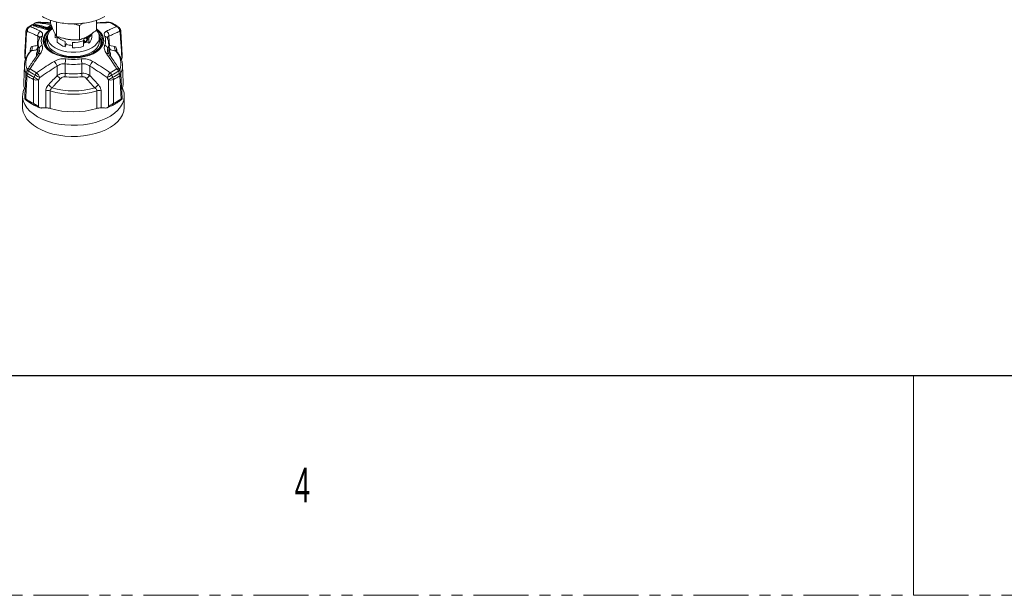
# Model space of a CAD drawing. Header units: millimetres. Extents: x 0 to 1118, y 0 to 864.
# Tile 276 of 512: x 595 to 709, y 0 to 67. Entities that reach past the tile are written whole.
import ezdxf

# ---------------------------------------------------------------- set-up
doc = ezdxf.new("R2010")
doc.units = ezdxf.units.MM
doc.linetypes.add('PHANTOM', pattern=[12.7, 6.35, -1.27, 1.27, -1.27, 1.27, -1.27])
doc.styles.add('SLDTEXTSTYLE1', font='TXT', dxfattribs={"width": 0.6})

msp = doc.modelspace()

# ---------------------------------------------------------------- linework, layer by layer
at = {"color": 7, "linetype": 'Continuous', "lineweight": 15}
for p, q in [((598.8535, 66.4379), (598.8535, 66.1021)), ((599.5634, 66.2242), (599.6331, 66.2208)), ((599.5634, 66.2242), (599.5634, 64.5725)), ((604.1528, 66.4334), (604.1528, 65.2824)), ((596.2367, 65.5907), (596.1371, 65.4704)), ((596.9217, 65.9391), (596.9183, 65.8674)), ((599.3781, 64.8849), (599.3781, 64.4675)), ((599.3813, 64.4007), (599.3813, 64.8794)), ((602.2131, 65.8143), (602.2131, 64.1627)), ((603.6281, 64.4675), (603.6281, 64.8886)), ((606.8693, 65.4705), (606.7692, 65.59)), ((607.1315, 62.3872), (606.9849, 65.1797)), ((597.4326, 63.7381), (597.3869, 62.6703)), ((598.3281, 63.8834), (598.3281, 63.702)), ((598.3389, 63.5512), (598.3281, 63.702)), ((598.5031, 64.4675), (598.5031, 63.9571)), ((599.3813, 64.4007), (599.3781, 64.4675)), ((599.3813, 64.4007), (599.6077, 64.4358)), ((599.6077, 64.5348), (599.6077, 63.9128)), ((600.5423, 63.3733), (600.5423, 63.9952)), ((600.5423, 63.3733), (600.7092, 63.7328)), ((601.387, 63.905), (601.3875, 63.8645)), ((601.3875, 63.8645), (601.3875, 63.2425)), ((602.6583, 63.8077), (602.6974, 63.8313)), ((602.6642, 64.0434), (602.6689, 64.0684)), ((602.6642, 63.44), (602.6642, 64.062)), ((602.6642, 63.8493), (602.6948, 63.8316)), ((602.7133, 63.8244), (602.7625, 63.8121)), ((602.7267, 64.0233), (602.794, 64.0621)), ((602.794, 64.0621), (602.7401, 64.0933)), ((602.9846, 64.4747), (602.7854, 64.397)), ((603.2829, 63.7972), (603.0254, 63.9459)), ((603.1071, 64.4089), (603.0309, 64.4878)), ((603.2829, 64.4192), (603.2829, 63.7972)), ((604.5031, 63.9571), (604.5031, 64.4675)), ((604.6781, 63.702), (604.6673, 63.5512)), ((604.6781, 63.702), (604.6781, 63.8834)), ((605.6193, 62.6703), (605.5737, 63.7381)), ((603.8364, 62.7334), (603.7957, 62.7117)), ((605.6193, 62.6703), (605.6179, 62.6983)), ((595.9318, 61.9905), (595.9697, 61.8632)), ((607.0365, 61.8632), (607.0744, 61.9905)), ((595.8397, 61.2366), (595.7549, 59.2546)), ((596.1472, 60.6564), (596.0481, 60.3637)), ((606.9582, 60.3637), (606.8588, 60.6563)), ((607.2514, 59.2546), (607.1666, 61.2366)), ((607.1666, 61.2366), (607.1679, 61.1966)), ((607.1324, 57.4055), (606.9849, 60.2296)), ((595.6294, 57.6899), (595.6294, 56.3936)), ((595.9697, 57.2741), (595.9318, 57.3193)), ((595.9697, 57.2741), (596.0382, 57.2199)), ((595.9846, 57.262), (596.0631, 57.2002)), ((607.0744, 57.3193), (607.0365, 57.274)), ((607.3769, 56.3936), (607.3769, 57.6899)), ((597.4573, 56.4386), (597.5284, 56.3742)), ((605.4778, 56.3742), (605.5489, 56.4386))]:
    msp.add_line(p, q, dxfattribs=at)
at = {"color": 9, "linetype": 'Continuous', "lineweight": 0}
for p, q in [((598.4182, 65.4512), (598.3962, 65.5045)), ((597.3506, 63.5214), (597.3995, 64.5973)), ((603.2841, 64.4599), (603.1418, 64.5421)), ((605.6067, 64.5973), (605.6556, 63.5214)), ((596.5029, 62.7962), (596.5128, 62.9983)), ((597.3506, 63.5214), (597.4214, 63.4768)), ((597.5288, 62.7351), (597.5463, 63.1254)), ((597.5737, 62.9048), (597.5463, 63.1254)), ((605.4599, 63.1254), (605.4778, 62.7265)), ((605.585, 63.4732), (605.6556, 63.5214)), ((605.6556, 63.5214), (606.2774, 63.3997)), ((606.412, 62.875), (606.4452, 62.8613)), ((606.4934, 62.9983), (606.5031, 62.8001)), ((600.5422, 61.3959), (600.5454, 60.2998)), ((602.4609, 60.2998), (602.464, 61.3959)), ((599.6198, 60.0369), (599.6124, 61.1369)), ((603.3938, 61.1369), (603.3864, 60.0369)), ((603.3864, 60.0369), (604.3789, 58.9833)), ((598.3134, 56.3107), (598.3114, 58.275)), ((604.6948, 58.275), (604.6928, 56.3107))]:
    msp.add_line(p, q, dxfattribs=at)
at = {"color": 7, "linetype": 'Continuous', "lineweight": 30}
msp.add_line((12.7, 25.4), (1104.9, 25.4), dxfattribs=at)
at = {"color": 7, "linetype": 'Continuous', "lineweight": 0}
msp.add_line((698.5, 25.4), (698.5, 0), dxfattribs=at)
at = {"color": 7, "linetype": 'PHANTOM', "lineweight": 0}
msp.add_line((0, 0), (1117.6, 0), dxfattribs=at)
at = {"color": 9, "linetype": 'Continuous', "lineweight": 0, "flags": 128}
for points in [[(597.0405, 66.0857), (597.0378, 66.0882), (597.0356, 66.089), (597.035, 66.0889)], [(597.2272, 66.1471), (597.2245, 66.1495), (597.2223, 66.1503), (597.2217, 66.1502)], [(596.0908, 65.0206), (596.0112, 63.5056), (595.9441, 62.2267), (595.9318, 61.9905)], [(596.938, 65.9107), (596.9364, 65.8759), (596.9359, 65.8665)], [(598.5954, 63.1062), (598.4134, 63.3075), (598.2304, 63.604), (598.1321, 63.9136), (598.1211, 64.2283), (598.1977, 64.54), (598.3599, 64.8405), (598.6036, 65.1221), (598.9223, 65.3775), (599.0273, 65.4455)], [(598.4942, 65.5447), (598.518, 65.487), (598.5344, 65.4473)], [(604.1528, 65.3293), (604.1702, 65.3165), (604.4709, 65.0539), (604.6947, 64.7669), (604.8358, 64.4628), (604.8906, 64.1496), (604.8577, 63.8354), (604.7379, 63.5283), (604.5343, 63.2363), (604.2522, 62.9669), (603.8989, 62.7272)], [(607.0744, 61.9905), (606.995, 63.5056), (606.9828, 63.7376), (606.9154, 65.0206)], [(598.3281, 63.7758), (598.332, 63.5852), (598.3351, 63.56)], [(604.6712, 63.56), (604.68, 63.663), (604.6781, 63.7758)], [(597.3986, 62.9443), (597.3697, 62.9195), (597.3344, 62.8953)], [(597.3869, 62.6703), (597.3856, 62.6116), (597.3897, 62.506)], [(605.6076, 62.9443), (605.6365, 62.9195), (605.6719, 62.8953)], [(605.6189, 62.5436), (605.6206, 62.6116), (605.6193, 62.6703)], [(596.2028, 60.7718), (596.2137, 60.786), (596.248, 60.8121), (596.2941, 60.8282), (596.3504, 60.8339), (596.4153, 60.8289), (596.4866, 60.8133)], [(606.8028, 60.7728), (606.7925, 60.786), (606.7582, 60.8121), (606.7122, 60.8282), (606.6558, 60.8339), (606.5909, 60.8289), (606.5196, 60.8133)], [(596.8826, 56.8367), (596.8847, 57.6778), (596.8898, 59.5976)], [(597.4707, 59.5682), (597.4638, 58.0034), (597.4583, 56.6825), (597.4573, 56.4386)], [(605.5489, 56.4386), (605.5424, 58.0034), (605.5414, 58.243), (605.5355, 59.5682)], [(598.8041, 58.2804), (598.8034, 57.3564), (598.8028, 56.242)], [(604.2035, 56.242), (604.2028, 57.3564), (604.2021, 58.2804)]]:
    msp.add_lwpolyline(points, dxfattribs=at)
at = {"color": 7, "linetype": 'Continuous', "lineweight": 15, "flags": 128}
for points in [[(599.0282, 65.5389), (598.6633, 65.2913), (598.3719, 65.013), (598.1616, 64.7113), (598.0378, 64.3941), (598.0038, 64.0695), (598.0604, 63.746), (598.2062, 63.4319), (598.4374, 63.1354), (598.748, 62.8641), (599.1299, 62.6251), (599.5733, 62.4246), (600.0667, 62.2677), (600.5972, 62.1586), (601.1513, 62.1), (601.7144, 62.0934), (602.2721, 62.1391), (602.8099, 62.2358), (603.3138, 62.3811), (603.7708, 62.5712), (604.1691, 62.8011), (604.4983, 63.0649), (604.75, 63.3558), (604.9176, 63.6663), (604.9967, 63.9882), (604.9854, 64.3133), (604.8838, 64.6332), (604.6948, 64.9395), (604.423, 65.2243), (604.1528, 65.4304)], [(598.5743, 64.8424), (598.5714, 64.8391), (598.3755, 64.5493), (598.2649, 64.2447), (598.2426, 63.9339), (598.3093, 63.6251), (598.4631, 63.3269), (598.6998, 63.0474), (598.9895, 62.8104)], [(599.0772, 65.4863), (599.0469, 65.4619), (598.7851, 65.2005), (598.6059, 64.9169), (598.5147, 64.6197), (598.5143, 64.3178), (598.6048, 64.0205), (598.7833, 63.7367), (599.0444, 63.4752), (599.3802, 63.2438), (599.7806, 63.0495), (600.2332, 62.8984), (600.7245, 62.7949), (601.2394, 62.7423), (601.7624, 62.7421), (602.2774, 62.7943), (602.769, 62.8973), (603.222, 63.0481), (603.6229, 63.242), (603.9593, 63.4731), (604.2211, 63.7344), (604.4003, 64.018), (604.4003, 64.018)], [(598.5031, 63.9571), (598.5143, 63.8075), (598.6048, 63.5101), (598.7833, 63.2264), (599.0444, 62.9648), (599.3802, 62.7334), (599.7806, 62.5392), (600.2332, 62.3881), (600.7245, 62.2846), (601.2394, 62.232), (601.7624, 62.2317), (602.2774, 62.2839), (602.769, 62.387), (603.222, 62.5377), (603.6229, 62.7316), (603.9593, 62.9627), (604.2211, 63.224), (604.4003, 63.5077)], [(602.9995, 64.4448), (603.0311, 64.4451), (603.1069, 64.4091), (603.1481, 64.3244), (603.1476, 64.2057), (603.1055, 64.0735), (603.0291, 63.9504), (602.9315, 63.8578), (602.8295, 63.8116), (602.7408, 63.8197), (602.6806, 63.8808), (602.6642, 63.931)], [(604.4003, 63.5077), (604.4915, 63.8049), (604.5031, 63.9571)], [(603.8989, 62.7272), (603.4836, 62.5232), (603.0169, 62.3604), (602.5111, 62.2428), (601.9792, 62.1737), (601.4349, 62.1547), (600.8924, 62.1863), (600.3657, 62.2678), (599.8685, 62.397), (599.4136, 62.5705), (599.0128, 62.784), (598.6765, 63.0318), (598.5954, 63.1062)], [(597.3497, 55.2922), (596.8708, 55.605), (596.4621, 55.9494), (596.1298, 56.3203), (595.879, 56.7118), (595.7134, 57.1182), (595.6356, 57.5333), (595.6468, 57.9507), (595.7467, 58.3642), (595.8415, 58.5929)], [(607.1647, 58.5929), (607.2208, 58.4662), (607.3428, 58.0547), (607.3762, 57.6377), (607.3205, 57.2214), (607.1767, 56.8123), (606.9469, 56.4164), (606.6345, 56.0399), (606.2444, 55.6884), (605.7824, 55.3672), (605.2555, 55.0812), (604.6718, 54.8348), (604.04, 54.6316), (603.3697, 54.4748), (602.6712, 54.3668), (601.9549, 54.3091), (601.2318, 54.3027), (600.5129, 54.3476), (599.8089, 54.4432), (599.1306, 54.588), (598.4882, 54.7798), (597.8916, 55.0157), (597.3497, 55.2922)], [(597.3497, 53.9959), (596.8708, 54.3088), (596.4621, 54.6532), (596.1298, 55.024), (595.879, 55.4156), (595.7134, 55.822), (595.6356, 56.237), (595.6294, 56.3936)], [(607.3769, 56.3936), (607.3762, 56.3414), (607.3205, 55.9252), (607.1767, 55.516), (606.9469, 55.1202), (606.6345, 54.7436), (606.2444, 54.3921), (605.7824, 54.0709), (605.2555, 53.7849), (604.6718, 53.5385), (604.04, 53.3354), (603.3697, 53.1786), (602.6712, 53.0705), (601.9549, 53.0128), (601.2318, 53.0064), (600.5129, 53.0513), (599.8089, 53.1469), (599.1306, 53.2917), (598.4882, 53.4835), (597.8916, 53.7195), (597.3497, 53.9959)]]:
    msp.add_lwpolyline(points, dxfattribs=at)
at = {"color": 9, "linetype": 'Continuous', "lineweight": 0}
for centre, radius, start, end in [((599.7942, 60.8546), 5.8837, 119.226653, 124.205428), ((597.0237, 65.9286), 0.0875, 121.433834, 191.781837), ((596.9833, 65.9445), 0.059, 95.112159, 142.456316), ((597.0458, 66.0266), 0.0593, 95.082612, 142.008327), ((597.211, 66.0167), 0.1507, 87.109361, 115.616364), ((597.3722, 66.007), 0.1964, 89.372538, 127.444078), ((605.6339, 66.0068), 0.1966, 52.567099, 90.169983), ((605.7922, 66.006), 0.1617, 65.087222, 103.889113), ((603.0472, 60.5903), 6.195, 55.907928, 64.097449), ((596.2325, 65.1773), 0.2113, 179.324415, 227.884248), ((596.4764, 65.2106), 0.4299, 142.55398, 206.241648), ((596.5759, 65.3299), 0.4302, 142.334459, 206.20133), ((596.7471, 65.2214), 0.5631, 117.557669, 188.318634), ((596.459, 65.5027), 0.2196, 82.792978, 123.39246), ((596.8642, 65.8803), 0.0591, 275.477254, 323.669575), ((596.8501, 65.8487), 0.0876, 301.837299, 11.741301), ((596.9564, 65.9402), 0.0347, 181.710805, 237.996662), ((597.9746, 64.6558), 0.5781, 118.63549, 185.806144), ((598.329, 65.4364), 0.0904, 302.394974, 9.379152), ((598.485, 65.5195), 0.0901, 121.855933, 189.527602), ((597.0784, 68.8584), 3.6034, 291.4504, 293.134509), ((598.4045, 65.5026), 0.0991, 25.151205, 70.548578), ((598.6244, 65.4898), 0.0995, 205.292769, 250.4024), ((602.6023, 65.2247), 1.0546, 310.192757, 337.66637), ((605.0316, 64.6558), 0.5781, 354.193346, 61.365019), ((606.5471, 65.5024), 0.2199, 56.637198, 97.177365), ((606.2591, 65.2214), 0.5631, 351.681778, 62.440852), ((606.4389, 65.3308), 0.4228, 333.178543, 38.285668), ((606.5385, 65.2115), 0.4225, 333.138259, 38.082704), ((606.7737, 65.1773), 0.2113, 312.120776, 0.670562), ((598.8416, 63.6827), 1.4101, 177.196906, 203.279687), ((597.9156, 64.1818), 0.3819, 93.831752, 154.458123), ((599.0651, 64.0564), 1.2795, 156.680344, 203.320252), ((601.027, 65.9141), 1.9791, 224.18178, 255.823596), ((601.5199, 67.2338), 3.372, 267.749302, 289.83669), ((603.9412, 64.0564), 1.2795, 336.679733, 23.319671), ((605.097, 64.1913), 0.372, 24.646369, 87.058909), ((604.157, 63.6845), 1.4178, 336.777002, 1.255514), ((598.0187, 61.4611), 2.007, 135.211871, 202.347772), ((596.3562, 62.8315), 0.2288, 14.575134, 46.819305), ((596.243, 63.2446), 0.5099, 313.538218, 17.698876), ((598.7091, 62.315), 1.4922, 157.111999, 180.809101), ((596.8467, 63.3746), 0.5248, 317.28422, 16.237583), ((597.5997, 62.3686), 0.2489, 66.841213, 135.49079), ((598.0544, 63.0653), 0.5117, 108.731622, 173.253257), ((604.9518, 63.0653), 0.5116, 6.744612, 71.269248), ((605.4065, 62.3688), 0.2488, 44.375471, 113.169709), ((606.1595, 63.3746), 0.5248, 163.765831, 222.712367), ((604.3047, 62.3166), 1.4846, 358.537285, 22.943681), ((606.7632, 63.2446), 0.5099, 162.301932, 226.462214), ((604.9518, 61.454), 2.0375, 338.219622, 44.220674), ((606.6499, 62.8315), 0.2287, 133.174986, 165.433145), ((597.9826, 60.5221), 1.7419, 20.665538, 41.812875), ((602.8622, 61.3523), 2.3203, 164.545022, 178.923237), ((601.5031, 68.3049), 6.9755, 262.082386, 277.917614), ((601.5031, 68.2797), 6.3698, 262.083008, 277.917191), ((600.1445, 61.3524), 2.3199, 1.074925, 15.455701), ((605.0236, 60.5221), 1.7419, 138.187684, 159.334993), ((597.8375, 61.1656), 1.9992, 178.27692, 205.402366), ((596.3006, 60.6479), 0.3806, 228.232507, 255.901001), ((596.7707, 59.9962), 0.6298, 153.336599, 176.969966), ((596.3973, 60.9389), 0.3777, 228.347845, 255.851436), ((599.8619, 65.7554), 6.5837, 236.288183, 243.717193), ((597.0104, 60.2293), 0.7845, 131.887184, 154.045287), ((599.9028, 65.888), 6.4185, 235.9075, 244.097877), ((599.9581, 65.942), 6.1931, 235.906716, 244.098661), ((597.94, 59.7846), 0.9033, 139.526347, 158.597376), ((595.7483, 58.9506), 2.0691, 25.194731, 43.353132), ((598.1592, 60.3469), 2.3867, 349.53117, 358.870854), ((601.5031, 67.2912), 7.0567, 262.199644, 277.800537), ((604.8452, 60.3467), 2.3848, 181.126231, 190.4732), ((607.2578, 58.9507), 2.0689, 136.645556, 154.805516), ((603.0469, 65.9442), 6.1956, 295.903006, 304.091617), ((605.0661, 59.7846), 0.9035, 21.40348, 40.470468), ((603.103, 65.8887), 6.4193, 295.902626, 304.091998), ((603.1447, 65.7546), 6.5829, 296.282333, 303.71229), ((605.9954, 60.2289), 0.7851, 25.962449, 48.105079), ((606.6097, 60.937), 0.3757, 284.094276, 311.748575), ((606.7055, 60.6481), 0.3809, 284.105073, 311.75324), ((606.2355, 59.9961), 0.6298, 3.033463, 26.664497), ((605.1664, 61.1665), 2.0017, 334.602458, 0.860896), ((596.2637, 60.2393), 0.2427, 182.316512, 239.833462), ((599.8408, 65.5733), 6.6647, 236.287513, 243.717864), ((597.6443, 59.5628), 0.7553, 157.464101, 177.356514), ((597.2204, 60.3757), 0.8454, 246.979051, 287.222145), ((598.1973, 61.5342), 2.096, 233.3644, 249.714609), ((598.3525, 61.8032), 2.1033, 233.416518, 249.635286), ((610.6541, 70.8646), 15.4594, 224.458315, 226.359539), ((601.5031, 67.1913), 7.3461, 262.199592, 277.800408), ((592.3311, 70.8859), 15.4893, 313.642297, 315.539849), ((604.6537, 61.8033), 2.1033, 290.364611, 306.582553), ((604.809, 61.5338), 2.0956, 290.284443, 306.637513), ((605.7858, 60.3758), 0.8454, 252.778777, 293.020028), ((605.3622, 59.5628), 0.7551, 2.642288, 22.541613), ((603.1643, 65.5753), 6.6669, 296.283378, 303.711245), ((606.748, 60.236), 0.2371, 299.425424, 358.427587), ((598.5669, 57.4435), 0.8698, 74.176326, 107.08139), ((405.6315, -152.0812), 285.9993, 47.45086, 47.560443), ((601.5031, 67.2368), 9.3542, 253.229843, 286.770157), ((601.5031, 67.399), 9.1265, 254.281524, 285.718406), ((789.8843, -143.9052), 274.911, 132.437347, 132.55135), ((604.4393, 57.4435), 0.8698, 72.918403, 105.82316), ((599.9434, 62.3652), 6.4594, 232.802252, 248.045508), ((603.0877, 62.3145), 6.4031, 291.918164, 308.076459)]:
    msp.add_arc(centre, radius, start, end, dxfattribs=at)
at = {"color": 7, "linetype": 'Continuous', "lineweight": 15}
for centre, radius, start, end in [((596.9966, 65.9356), 0.075, 143.212851, 177.264713), ((597.0587, 66.0177), 0.075, 108.40183, 142.667255), ((597.3656, 65.7035), 0.5, 89.191588, 116.063922), ((597.2448, 66.0788), 0.075, 84.679033, 107.949815), ((597.2487, 66.115), 0.0386, 85.427436, 123.753052), ((605.6406, 65.7035), 0.5, 63.936078, 90.808412), ((596.5205, 65.1535), 0.5, 140.334134, 176.989044), ((596.6197, 65.2729), 0.5, 124.268802, 140.230631), ((603.3509, 64.467), 1.1414, 336.836133, 45.134408), ((603.5, 64.0032), 1.2541, 307.984474, 42.003468), ((606.3865, 65.2729), 0.5, 39.769369, 55.731198), ((606.4857, 65.1535), 0.5, 3.010956, 39.665866), ((599.5009, 63.7297), 1.2523, 142.806903, 174.948967), ((599.4793, 63.8822), 1.1468, 147.35775, 215.909213), ((601.027, 65.2921), 1.9791, 224.18178, 255.823596), ((602.7278, 64.5072), 0.9012, 308.021249, 357.474888), ((603.526, 63.8822), 1.1476, 324.116605, 32.615498), ((603.4612, 63.7131), 1.2978, 5.61009, 37.36982), ((601.4861, 66.117), 2.5871, 251.738607, 267.81465), ((601.5199, 66.6119), 3.372, 267.749302, 289.83669), ((596.5205, 60.2034), 0.5, 161.278137, 177.004972), ((596.6197, 60.4958), 0.5, 146.317959, 161.256619), ((606.3865, 60.4958), 0.5, 18.743381, 33.682041), ((606.4857, 60.2034), 0.5, 2.995028, 18.721863), ((597.7382, 59.1752), 1.9849, 177.707643, 203.41034), ((605.2655, 59.1753), 1.9875, 336.143993, 2.285273), ((599.8156, 62.9394), 6.7709, 235.674878, 244.330498), ((603.1917, 62.9374), 6.7687, 295.66806, 304.326563), ((601.5031, 65.3588), 9.5083, 253.500899, 286.499036)]:
    msp.add_arc(centre, radius, start, end, dxfattribs=at)
for points, knots in [([(597.1459, 66.1526), (597.045, 66.1018), (596.7592, 65.9578), (596.5035, 65.7928), (596.3382, 65.6861)], [0, 0, 0, 0, 0.35325771, 1, 1, 1, 1]), ([(596.999, 66.0632), (596.995, 66.0579), (596.9742, 66.0307), (596.9534, 66.0028), (596.9366, 65.9803)], [0, 0, 0, 0, 0.19254345, 1, 1, 1, 1]), ([(597.2217, 66.1501), (597.2147, 66.1479), (597.1524, 66.1278), (597.0902, 66.1071), (597.035, 66.0887)], [0, 0, 0, 0, 0.11179201, 1, 1, 1, 1]), ([(598.9138, 65.9426), (598.6521, 65.9801), (598.0863, 66.0611), (597.5276, 66.117), (597.2272, 66.1471)], [0, 0, 0, 0, 0.46251972, 1, 1, 1, 1]), ([(598.8643, 66.1457), (598.4864, 66.1676), (597.9856, 66.1967), (597.4945, 66.1992), (597.374, 66.1998)], [0, 0, 0, 0, 0.75455821, 1, 1, 1, 1]), ([(597.8837, 66.864), (598.0064, 66.798), (598.3401, 66.6185), (598.9684, 66.3766), (599.7658, 66.1703), (600.6227, 66.044), (601.5689, 65.9982), (602.5151, 66.054), (603.4174, 66.2095), (604.3008, 66.4531), (604.8233, 66.7144), (605.1225, 66.864)], [0, 0, 0, 0, 0.06270552, 0.17057908, 0.28166415, 0.38942769, 0.50041665, 0.63526908, 0.74228518, 0.85242473, 1, 1, 1, 1]), ([(598.8535, 66.1021), (598.9174, 65.9323), (599.045, 65.5931), (599.2293, 65.1174), (599.4015, 64.8476), (599.5094, 64.6643), (599.5634, 64.5725)], [0, 0, 0, 0, 0.27162621, 0.54268536, 0.77111115, 1, 1, 1, 1]), ([(601.4037, 66.0206), (601.5354, 65.997), (601.808, 65.948), (602.0751, 65.8599), (602.2131, 65.8143)], [0, 0, 0, 0, 0.48325839, 1, 1, 1, 1]), ([(602.2131, 65.8143), (602.2954, 65.8825), (602.4116, 65.9788), (602.53, 66.0562), (602.5645, 66.0788)], [0, 0, 0, 0, 0.70878832, 1, 1, 1, 1]), ([(605.6334, 66.2028), (605.6125, 66.2027), (605.1535, 66.2006), (604.6607, 66.1856), (604.1821, 66.1499), (604.1528, 66.1477)], [0, 0, 0, 0, 0.042850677, 0.941278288, 1, 1, 1, 1]), ([(606.6681, 65.6861), (606.5786, 65.7452), (606.3263, 65.9121), (606.0431, 66.0583), (605.8603, 66.1526)], [0, 0, 0, 0, 0.35434551, 1, 1, 1, 1]), ([(596.0212, 65.1798), (596.0113, 64.9913), (595.9624, 64.0611), (595.9137, 63.1306), (595.8748, 62.3886)], [0, 0, 0, 0, 0.20257153, 1, 1, 1, 1]), ([(596.9173, 65.8672), (596.9175, 65.8657), (596.9188, 65.858), (596.9136, 65.8483), (596.9122, 65.8461), (596.9116, 65.8453)], [0, 0, 0, 0, 0.13263625, 0.69016467, 1, 1, 1, 1]), ([(602.2131, 64.1627), (602.2186, 64.1653), (602.3839, 64.2432), (602.7034, 64.3539), (603.1855, 64.5494), (603.6695, 64.9184), (603.9914, 65.1608), (604.1528, 65.2824)], [0, 0, 0, 0, 0.00850179, 0.25446438, 0.50001183, 0.74925783, 1, 1, 1, 1]), ([(597.571, 64.3464), (597.5447, 64.2746), (597.475, 64.0841), (597.4266, 63.8822), (597.4337, 63.756), (597.4338, 63.7546)], [0, 0, 0, 0, 0.37420515, 0.99318794, 1, 1, 1, 1]), ([(597.5791, 64.3695), (597.5816, 64.3717), (597.5847, 64.3744), (597.5705, 64.3476), (597.5682, 64.3432)], [0, 0, 0, 0, 0.83470208, 1, 1, 1, 1]), ([(599.5634, 64.5725), (599.8019, 64.5035), (600.2784, 64.3656), (600.9662, 64.1807), (601.6088, 64.1824), (602.0115, 64.1692), (602.2131, 64.1627)], [0, 0, 0, 0, 0.271626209, 0.542684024, 0.771111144, 1, 1, 1, 1]), ([(600.5414, 64.2996), (600.4727, 64.3139), (600.3959, 64.3299), (600.332, 64.3548), (600.3252, 64.3575)], [0, 0, 0, 0, 0.89289086, 1, 1, 1, 1]), ([(601.5294, 64.1802), (601.5264, 64.1801), (601.3861, 64.1725), (601.1067, 64.196), (600.7741, 64.2359), (600.5971, 64.2843), (600.5414, 64.2996)], [0, 0, 0, 0, 0.00884005, 0.41235654, 0.81483684, 1, 1, 1, 1]), ([(602.6642, 64.062), (602.6642, 64.0677), (602.6643, 64.0815), (602.665, 64.0949), (602.6654, 64.1027)], [0, 0, 0, 0, 0.41373589, 1, 1, 1, 1]), ([(602.6642, 63.878), (602.6679, 63.8654), (602.6765, 63.837), (602.7008, 63.8312), (602.7143, 63.8279)], [0, 0, 0, 0, 0.44183103, 1, 1, 1, 1]), ([(602.6654, 64.1027), (602.6699, 64.1291), (602.6802, 64.1886), (602.7471, 64.2863), (602.8603, 64.3847), (602.9717, 64.4538), (603.0271, 64.4856), (603.0346, 64.4899)], [0, 0, 0, 0, 0.16608708, 0.37544224, 0.6632946, 0.95450634, 1, 1, 1, 1]), ([(602.7267, 64.0233), (602.7272, 64.0029), (602.7281, 63.9618), (602.7497, 63.9154), (602.7846, 63.8854), (602.8318, 63.8758), (602.887, 63.888), (602.9457, 63.9216), (603.0029, 63.9744), (603.0534, 64.0423), (603.0925, 64.1197), (603.1164, 64.2002), (603.1227, 64.2766), (603.1101, 64.3424), (603.0791, 64.3905), (603.0359, 64.4176), (602.9997, 64.4161), (602.9834, 64.4153)], [0, 0, 0, 0, 0.0603008, 0.12164555, 0.18403999, 0.2474787, 0.31197062, 0.37750441, 0.44408404, 0.51171623, 0.58039492, 0.65011926, 0.72088818, 0.79270938, 0.86558319, 0.93949473, 1, 1, 1, 1]), ([(602.794, 64.0621), (602.7939, 64.0491), (602.7938, 64.0227), (602.8064, 63.9921), (602.8278, 63.9714), (602.8577, 63.9637), (602.8934, 63.9702), (602.932, 63.991), (602.9703, 64.0249), (603.0047, 64.0695), (603.032, 64.1214), (603.0493, 64.1761), (603.0549, 64.2291), (603.0466, 64.2743), (603.0294, 64.3128), (602.9772, 64.3205), (602.9932, 64.3793), (603.0031, 64.4155)], [0, 0, 0, 0, 0.05358448, 0.10854417, 0.16498347, 0.22300768, 0.2825211, 0.3434021, 0.40576862, 0.46972604, 0.53515985, 0.60197417, 0.67026504, 0.74014331, 0.81150368, 0.88423973, 1, 1, 1, 1]), ([(603.1971, 64.5904), (603.1353, 64.55), (603.0721, 64.5088), (602.9864, 64.4754), (602.9846, 64.4747)], [0, 0, 0, 0, 0.97884384, 1, 1, 1, 1]), ([(603.2911, 64.6524), (603.2768, 64.64), (603.2521, 64.6187), (603.2134, 64.5987), (603.1971, 64.5904)], [0, 0, 0, 0, 0.58127944, 1, 1, 1, 1]), ([(603.2726, 64.6102), (603.2779, 64.6053), (603.2887, 64.5954), (603.2883, 64.5394), (603.2853, 64.483), (603.2841, 64.4599)], [0, 0, 0, 0, 0.36593152, 0.74050189, 1, 1, 1, 1]), ([(603.2841, 64.4599), (603.2837, 64.4521), (603.283, 64.4387), (603.2829, 64.4249), (603.2829, 64.4192)], [0, 0, 0, 0, 0.58626411, 1, 1, 1, 1]), ([(605.4361, 64.3447), (605.4313, 64.3646), (605.4264, 64.3854), (605.4255, 64.375), (605.4254, 64.3746)], [0, 0, 0, 0, 0.95937964, 1, 1, 1, 1]), ([(605.5653, 63.7098), (605.5639, 63.7868), (605.5605, 63.981), (605.4973, 64.1929), (605.4439, 64.3248), (605.4352, 64.3464)], [0, 0, 0, 0, 0.354356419, 0.894476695, 1, 1, 1, 1]), ([(596.5609, 62.8621), (596.5188, 62.8154), (596.3655, 62.6457), (596.1535, 62.3318), (595.9626, 61.9175), (595.8581, 61.5442), (595.8512, 61.3114), (595.8486, 61.2232)], [0, 0, 0, 0, 0.09704995, 0.35237994, 0.60407212, 0.84985219, 1, 1, 1, 1]), ([(597.4231, 62.5425), (597.3443, 62.4324), (596.9979, 61.9481), (596.5917, 61.3571), (596.2665, 60.8653), (596.2041, 60.771)], [0, 0, 0, 0, 0.19220051, 0.84508161, 1, 1, 1, 1]), ([(596.5899, 62.9061), (596.5905, 62.9064), (596.5919, 62.907), (596.5695, 62.8791), (596.5567, 62.8631)], [0, 0, 0, 0, 0.42633745, 1, 1, 1, 1]), ([(597.5765, 62.9057), (597.5754, 62.8861), (597.5725, 62.8354), (597.5271, 62.7014), (597.4521, 62.5926), (597.4184, 62.5437)], [0, 0, 0, 0, 0.25863828, 0.66683834, 1, 1, 1, 1]), ([(604.2839, 63.0664), (604.251, 63.0334), (604.1409, 62.923), (603.9769, 62.8157), (603.8515, 62.7422), (603.8364, 62.7334)], [0, 0, 0, 0, 0.27281075, 0.91269338, 1, 1, 1, 1]), ([(605.5837, 62.5441), (605.5823, 62.5459), (605.5314, 62.6108), (605.4717, 62.7283), (605.429, 62.8558), (605.4297, 62.8954), (605.4299, 62.9089)], [0, 0, 0, 0, 0.01190856, 0.42863767, 0.80471866, 1, 1, 1, 1]), ([(606.8025, 60.7727), (606.7898, 60.7918), (606.5053, 61.2229), (606.0998, 61.8174), (605.703, 62.3735), (605.583, 62.5417)], [0, 0, 0, 0, 0.03143365, 0.70706006, 1, 1, 1, 1]), ([(606.447, 62.8638), (606.4468, 62.8639), (606.4224, 62.8802), (606.4143, 62.9139), (606.4157, 62.9071), (606.4161, 62.9055)], [0, 0, 0, 0, 0.00522999, 0.76489783, 1, 1, 1, 1]), ([(607.1655, 61.1896), (607.1661, 61.1994), (607.176, 61.3485), (607.1207, 61.6372), (606.9965, 62.0445), (606.7879, 62.4354), (606.5917, 62.7045), (606.4653, 62.8422), (606.4465, 62.8627)], [0, 0, 0, 0, 0.01636797, 0.2495708, 0.48254299, 0.71805989, 0.95817205, 1, 1, 1, 1]), ([(595.9318, 61.9905), (595.8996, 62.1081), (595.8628, 62.2431), (595.8766, 62.3718), (595.8783, 62.3883)], [0, 0, 0, 0, 0.87151934, 1, 1, 1, 1]), ([(607.1261, 62.3868), (607.1285, 62.364), (607.1425, 62.2354), (607.1052, 62.101), (607.0744, 61.9905)], [0, 0, 0, 0, 0.17720561, 1, 1, 1, 1]), ([(596.0212, 60.2295), (596.0113, 60.04), (595.962, 59.098), (595.913, 58.1562), (595.8738, 57.4038)], [0, 0, 0, 0, 0.20110297, 1, 1, 1, 1]), ([(595.9976, 57.3476), (595.9728, 57.364), (595.9235, 57.3967), (595.8795, 57.4166), (595.8635, 57.4061), (595.9053, 57.3529), (595.9318, 57.3193)], [0, 0, 0, 0, 0.16165959, 0.32217188, 0.57066721, 1, 1, 1, 1]), ([(596.0631, 57.2002), (596.0944, 57.1753), (596.2767, 57.03), (596.6531, 56.7883), (597.1439, 56.5215), (597.4808, 56.3798), (597.6149, 56.3233)], [0, 0, 0, 0, 0.07210232, 0.42040793, 0.76925879, 1, 1, 1, 1]), ([(606.3211, 56.7838), (606.463, 56.8681), (606.7139, 57.0173), (606.9279, 57.1885), (607.021, 57.263)], [0, 0, 0, 0, 0.56519757, 1, 1, 1, 1]), ([(607.0744, 57.3193), (607.1024, 57.3549), (607.143, 57.4067), (607.1252, 57.4157), (607.0845, 57.3979), (607.0331, 57.3638), (607.0086, 57.3476)], [0, 0, 0, 0, 0.45573863, 0.66383163, 0.84054947, 1, 1, 1, 1]), ([(597.4573, 56.4386), (597.387, 56.4986), (597.2847, 56.5861), (597.1107, 56.7059), (596.9875, 56.7826), (596.9163, 56.8193), (596.8826, 56.8367)], [0, 0, 0, 0, 0.45574054, 0.66382106, 0.84054993, 1, 1, 1, 1]), ([(597.5284, 56.3742), (597.5652, 56.3488), (597.6311, 56.3032), (597.7195, 56.2988), (597.7585, 56.2968)], [0, 0, 0, 0, 0.55881092, 1, 1, 1, 1]), ([(597.7585, 56.2968), (597.7896, 56.2973), (597.8993, 56.2992), (598.0842, 56.3033), (598.2382, 56.3083), (598.3134, 56.3107)], [0, 0, 0, 0, 0.16883517, 0.59469234, 1, 1, 1, 1]), ([(598.8028, 56.242), (598.7525, 56.2557), (598.652, 56.2831), (598.487, 56.3069), (598.3756, 56.3124), (598.3213, 56.3109), (598.3134, 56.3107)], [0, 0, 0, 0, 0.31220427, 0.62413179, 0.94489636, 1, 1, 1, 1]), ([(604.6928, 56.3107), (604.6417, 56.3105), (604.5394, 56.3099), (604.3627, 56.2851), (604.256, 56.2562), (604.2035, 56.242)], [0, 0, 0, 0, 0.33665797, 0.67386459, 1, 1, 1, 1]), ([(604.6928, 56.3107), (604.7681, 56.3083), (604.9535, 56.3022), (605.1381, 56.2988), (605.2477, 56.2968)], [0, 0, 0, 0, 0.406070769, 1, 1, 1, 1]), ([(605.2477, 56.2968), (605.2986, 56.3005), (605.3867, 56.3069), (605.4507, 56.3542), (605.4778, 56.3742)], [0, 0, 0, 0, 0.57684463, 1, 1, 1, 1]), ([(605.3934, 56.3234), (605.4771, 56.3583), (605.7644, 56.4784), (606.0797, 56.6297), (606.2861, 56.7615), (606.3211, 56.7838)], [0, 0, 0, 0, 0.25430816, 0.873516, 1, 1, 1, 1]), ([(606.1236, 56.8367), (606.0894, 56.819), (606.0212, 56.7838), (605.8923, 56.704), (605.7184, 56.5838), (605.6147, 56.4949), (605.5489, 56.4386)], [0, 0, 0, 0, 0.16165754, 0.32216541, 0.57066754, 1, 1, 1, 1])]:
    msp.add_open_spline(points, degree=3, knots=knots, dxfattribs=at)
at = {"color": 9, "linetype": 'Continuous', "lineweight": 0}
for points, knots in [([(597.0405, 66.0857), (597.0361, 66.0799), (597.0242, 66.0644), (597.0034, 66.037), (596.987, 66.0152), (596.9781, 66.0033)], [0, 0, 0, 0, 0.21325022, 0.56942958, 1, 1, 1, 1]), ([(596.9781, 66.0033), (597.1961, 65.9483), (597.5575, 65.8573), (598.0448, 65.7178), (598.3138, 65.6344), (598.4375, 65.596)], [0, 0, 0, 0, 0.450959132, 0.747381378, 1, 1, 1, 1]), ([(597.2272, 66.1471), (597.2203, 66.1448), (597.1911, 66.1354), (597.1398, 66.1186), (597.0845, 66.1004), (597.0514, 66.0894), (597.0405, 66.0857)], [0, 0, 0, 0, 0.11176787, 0.46796651, 0.82419166, 1, 1, 1, 1]), ([(598.8565, 66.1025), (598.6941, 66.1129), (598.2282, 66.1428), (597.696, 66.1567), (597.3258, 66.1619), (597.2528, 66.1629)], [0, 0, 0, 0, 0.30046466, 0.86213862, 1, 1, 1, 1]), ([(605.7534, 66.1629), (605.6805, 66.1619), (605.3103, 66.1567), (604.779, 66.1428), (604.3141, 66.113), (604.1528, 66.1027)], [0, 0, 0, 0, 0.13812208, 0.70086253, 1, 1, 1, 1]), ([(596.1899, 65.14), (596.181, 65.1292), (596.1479, 65.0894), (596.1149, 65.0496), (596.0908, 65.0206)], [0, 0, 0, 0, 0.27100532, 1, 1, 1, 1]), ([(597.3995, 64.5973), (597.2189, 64.6861), (596.8577, 64.8638), (596.4559, 65.0347), (596.2338, 65.1226), (596.1899, 65.14)], [0, 0, 0, 0, 0.44541477, 0.8906588, 1, 1, 1, 1]), ([(596.4866, 65.7206), (596.5306, 65.7029), (596.7537, 65.6129), (597.1569, 65.4377), (597.5172, 65.2547), (597.6976, 65.1632)], [0, 0, 0, 0, 0.10922081, 0.55420823, 1, 1, 1, 1]), ([(596.8698, 65.8215), (596.8665, 65.8155), (596.859, 65.8019), (596.8673, 65.7845), (596.8867, 65.7776), (596.8963, 65.7742)], [0, 0, 0, 0, 0.28284496, 0.64162531, 1, 1, 1, 1]), ([(596.8698, 65.8215), (596.8736, 65.8266), (596.8847, 65.8415), (596.9012, 65.8635), (596.9139, 65.8803), (596.9192, 65.8874)], [0, 0, 0, 0, 0.23013997, 0.67468222, 1, 1, 1, 1]), ([(598.3775, 65.3601), (598.3154, 65.3796), (598.0285, 65.4697), (597.5333, 65.6141), (597.1041, 65.722), (596.8963, 65.7742)], [0, 0, 0, 0, 0.12480556, 0.57629934, 1, 1, 1, 1]), ([(596.9359, 65.8665), (596.9308, 65.8655), (596.9208, 65.8635), (596.9191, 65.8662), (596.9183, 65.8675)], [0, 0, 0, 0, 0.51369539, 1, 1, 1, 1]), ([(596.9359, 65.8665), (597.1439, 65.8141), (597.5735, 65.706), (598.0691, 65.5612), (598.3561, 65.4708), (598.4182, 65.4512)], [0, 0, 0, 0, 0.42368363, 0.87518185, 1, 1, 1, 1]), ([(598.3962, 65.5045), (598.2725, 65.5428), (598.0038, 65.6259), (597.5168, 65.7651), (597.1558, 65.8559), (596.938, 65.9107)], [0, 0, 0, 0, 0.252604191, 0.549028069, 1, 1, 1, 1]), ([(597.6976, 65.1632), (597.7897, 65.0921), (597.9643, 64.9572), (597.9501, 64.7164), (597.8979, 64.5827), (597.8901, 64.5629)], [0, 0, 0, 0, 0.48711564, 0.92378734, 1, 1, 1, 1]), ([(598.3775, 65.3601), (598.379, 65.3596), (598.3914, 65.3559), (598.4188, 65.3519), (598.4638, 65.3537), (598.5101, 65.3622), (598.5552, 65.3766), (598.5791, 65.3896), (598.591, 65.3961)], [0, 0, 0, 0, 0.029419, 0.24267931, 0.43972338, 0.62704306, 0.81366419, 1, 1, 1, 1]), ([(598.5344, 65.4473), (598.5298, 65.444), (598.5242, 65.44), (598.511, 65.4345), (598.502, 65.4322), (598.4861, 65.4303), (598.4679, 65.4305), (598.4427, 65.4369), (598.4268, 65.445), (598.4192, 65.4505), (598.4182, 65.4512)], [0, 0, 0, 0, 0.14399087, 0.17335397, 0.33392209, 0.34705096, 0.52966653, 0.73406684, 0.96718168, 1, 1, 1, 1]), ([(598.4375, 65.596), (598.4377, 65.5961), (598.5336, 65.6551), (598.6998, 65.7547), (598.8655, 65.8462), (598.9356, 65.885)], [0, 0, 0, 0, 0.00128038, 0.57764201, 1, 1, 1, 1]), ([(598.9612, 65.8172), (598.9497, 65.8109), (598.8898, 65.7781), (598.7342, 65.6892), (598.59, 65.6024), (598.4942, 65.5447)], [0, 0, 0, 0, 0.07418185, 0.38488916, 1, 1, 1, 1]), ([(598.5344, 65.4473), (598.5465, 65.4548), (598.6215, 65.5009), (598.7762, 65.5941), (598.9188, 65.6739), (598.9986, 65.7185)], [0, 0, 0, 0, 0.07828093, 0.48489104, 1, 1, 1, 1]), ([(599.0245, 65.6498), (598.9549, 65.6108), (598.8225, 65.5366), (598.6779, 65.4496), (598.6031, 65.4036), (598.591, 65.3961)], [0, 0, 0, 0, 0.481817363, 0.916341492, 1, 1, 1, 1]), ([(605.1161, 64.5629), (605.0882, 64.6635), (605.0326, 64.8634), (605.1368, 65.0548), (605.2638, 65.1349), (605.3086, 65.1632)], [0, 0, 0, 0, 0.39596271, 0.78690266, 1, 1, 1, 1]), ([(605.3086, 65.1632), (605.489, 65.2547), (605.8493, 65.4377), (606.2526, 65.6129), (606.4757, 65.7029), (606.5196, 65.7206)], [0, 0, 0, 0, 0.44579054, 0.89077949, 1, 1, 1, 1]), ([(606.8163, 65.14), (606.7725, 65.1226), (606.5503, 65.0347), (606.1485, 64.8638), (605.7873, 64.6861), (605.6067, 64.5973)], [0, 0, 0, 0, 0.10934051, 0.55458173, 1, 1, 1, 1]), ([(606.9154, 65.0206), (606.8913, 65.0496), (606.8583, 65.0894), (606.8252, 65.1292), (606.8163, 65.14)], [0, 0, 0, 0, 0.72898191, 1, 1, 1, 1]), ([(597.5625, 64.3666), (597.5668, 64.4036), (597.5807, 64.5207), (597.4731, 64.5662), (597.3995, 64.5973)], [0, 0, 0, 0, 0.315411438, 1, 1, 1, 1]), ([(605.6067, 64.5973), (605.5749, 64.5839), (605.4861, 64.5464), (605.4151, 64.4739), (605.4341, 64.3869), (605.4386, 64.3665)], [0, 0, 0, 0, 0.29963389, 0.83611785, 1, 1, 1, 1]), ([(597.6976, 62.5975), (597.5173, 62.3377), (597.1569, 61.8186), (596.7537, 61.2172), (596.5306, 60.8798), (596.4866, 60.8133)], [0, 0, 0, 0, 0.44579332, 0.89077949, 1, 1, 1, 1]), ([(596.7288, 63.3997), (596.6961, 63.3862), (596.6234, 63.3562), (596.5406, 63.2256), (596.5221, 63.0741), (596.5128, 62.9983)], [0, 0, 0, 0, 0.2894248, 0.64444382, 1, 1, 1, 1]), ([(596.5942, 62.875), (596.5838, 62.879), (596.5717, 62.8836), (596.5623, 62.8645), (596.5611, 62.862)], [0, 0, 0, 0, 0.86825571, 1, 1, 1, 1]), ([(597.2323, 63.0186), (597.0818, 62.9884), (596.8753, 62.947), (596.6653, 62.8936), (596.6026, 62.8772), (596.5942, 62.875)], [0, 0, 0, 0, 0.69989259, 0.96020722, 1, 1, 1, 1]), ([(596.7288, 63.3997), (596.7369, 63.4016), (596.9416, 63.4508), (597.1503, 63.4868), (597.3506, 63.5214)], [0, 0, 0, 0, 0.039659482, 1, 1, 1, 1]), ([(597.3344, 62.8953), (597.3429, 62.9241), (597.3602, 62.982), (597.3251, 63.026), (597.2668, 63.0214), (597.2323, 63.0186)], [0, 0, 0, 0, 0.2875025, 0.57912973, 1, 1, 1, 1]), ([(597.8901, 63.5499), (597.9181, 63.4368), (597.9736, 63.2121), (597.8694, 62.8683), (597.7424, 62.6681), (597.6976, 62.5975)], [0, 0, 0, 0, 0.39596738, 0.78689861, 1, 1, 1, 1]), ([(605.3086, 62.5975), (605.2165, 62.7619), (605.0419, 63.0737), (605.0561, 63.3925), (605.1083, 63.5295), (605.1161, 63.5499)], [0, 0, 0, 0, 0.487107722, 0.923776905, 1, 1, 1, 1]), ([(606.5196, 60.8133), (606.4757, 60.8798), (606.2526, 61.2172), (605.8493, 61.8186), (605.489, 62.3377), (605.3086, 62.5975)], [0, 0, 0, 0, 0.1092202, 0.55420721, 1, 1, 1, 1]), ([(605.4599, 63.1254), (605.4543, 63.1116), (605.4292, 63.0499), (605.4372, 62.9702), (605.4435, 62.9084)], [0, 0, 0, 0, 0.22398734, 1, 1, 1, 1]), ([(605.7739, 63.0186), (605.7361, 63.0213), (605.6735, 63.0257), (605.6466, 62.9736), (605.6643, 62.9188), (605.6719, 62.8953)], [0, 0, 0, 0, 0.46463193, 0.77014885, 1, 1, 1, 1]), ([(606.412, 62.875), (606.4037, 62.8772), (606.1945, 62.932), (605.9799, 62.9762), (605.7739, 63.0186)], [0, 0, 0, 0, 0.03979372, 1, 1, 1, 1]), ([(606.4934, 62.9983), (606.489, 63.0457), (606.4765, 63.1786), (606.4082, 63.3382), (606.321, 63.3792), (606.2774, 63.3997)], [0, 0, 0, 0, 0.21754744, 0.60951785, 1, 1, 1, 1]), ([(597.2528, 60.371), (597.3258, 60.4207), (597.6959, 60.6732), (598.3686, 61.1191), (598.9766, 61.4952), (599.2809, 61.6834)], [0, 0, 0, 0, 0.10922051, 0.55420668, 1, 1, 1, 1]), ([(599.2809, 61.6834), (599.4849, 61.7832), (599.8718, 61.9725), (600.3564, 62.0033), (600.5909, 61.9749), (600.6257, 61.9706)], [0, 0, 0, 0, 0.48711184, 0.92378432, 1, 1, 1, 1]), ([(600.5422, 61.3959), (600.5183, 61.3988), (600.3562, 61.4187), (600.0149, 61.3809), (599.7529, 61.222), (599.6124, 61.1369)], [0, 0, 0, 0, 0.07432112, 0.50373752, 1, 1, 1, 1]), ([(602.3805, 61.9706), (602.5655, 61.9805), (602.9333, 62.0002), (603.3969, 61.8639), (603.6397, 61.7305), (603.7253, 61.6834)], [0, 0, 0, 0, 0.39596734, 0.78690479, 1, 1, 1, 1]), ([(603.3938, 61.1369), (603.3343, 61.1767), (603.1684, 61.2879), (602.8492, 61.4105), (602.5918, 61.4007), (602.464, 61.3959)], [0, 0, 0, 0, 0.21948048, 0.61243443, 1, 1, 1, 1]), ([(603.7253, 61.6834), (604.0296, 61.4952), (604.6376, 61.1191), (605.3103, 60.6732), (605.6805, 60.4207), (605.7534, 60.371)], [0, 0, 0, 0, 0.44579208, 0.8907798, 1, 1, 1, 1]), ([(596.305, 60.5726), (596.2962, 60.5461), (596.2638, 60.4481), (596.2315, 60.3502), (596.2079, 60.2788)], [0, 0, 0, 0, 0.271050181, 1, 1, 1, 1]), ([(599.6124, 61.1369), (599.3142, 60.9493), (598.7179, 60.5742), (598.0567, 60.1314), (597.6924, 59.8808), (597.6205, 59.8314)], [0, 0, 0, 0, 0.44541545, 0.89065948, 1, 1, 1, 1]), ([(599.6198, 60.0369), (599.7294, 60.1066), (599.9212, 60.2285), (600.2471, 60.315), (600.4446, 60.3049), (600.5454, 60.2998)], [0, 0, 0, 0, 0.39539217, 0.69175182, 1, 1, 1, 1]), ([(602.4609, 60.2998), (602.5412, 60.3051), (602.7238, 60.3172), (603.0537, 60.245), (603.2639, 60.1135), (603.3864, 60.0369)], [0, 0, 0, 0, 0.24716999, 0.56132272, 1, 1, 1, 1]), ([(605.3857, 59.8314), (605.3139, 59.8808), (604.9496, 60.1314), (604.2883, 60.5742), (603.692, 60.9493), (603.3938, 61.1369)], [0, 0, 0, 0, 0.10933871, 0.55458681, 1, 1, 1, 1]), ([(606.7984, 60.2788), (606.7748, 60.3502), (606.7424, 60.4481), (606.71, 60.5461), (606.7012, 60.5726)], [0, 0, 0, 0, 0.72894694, 1, 1, 1, 1]), ([(596.1418, 60.0295), (596.1271, 59.7571), (596.0789, 58.8631), (596.0309, 57.9692), (595.9976, 57.3476)], [0, 0, 0, 0, 0.304644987, 1, 1, 1, 1]), ([(596.9466, 59.8523), (596.9836, 59.916), (597.0343, 60.0033), (597.0852, 60.0906), (597.0989, 60.1143)], [0, 0, 0, 0, 0.72895145, 1, 1, 1, 1]), ([(597.6205, 59.8314), (597.607, 59.8076), (597.557, 59.7199), (597.5071, 59.6322), (597.4707, 59.5682)], [0, 0, 0, 0, 0.27100811, 1, 1, 1, 1]), ([(598.6273, 58.9833), (598.6403, 58.9974), (598.9664, 59.353), (599.2997, 59.7019), (599.6198, 60.0369)], [0, 0, 0, 0, 0.0396604, 1, 1, 1, 1]), ([(599.9851, 59.6768), (599.7609, 59.4303), (599.4532, 59.0921), (599.1377, 58.7353), (599.0432, 58.6281), (599.0307, 58.6138)], [0, 0, 0, 0, 0.69989668, 0.96020723, 1, 1, 1, 1]), ([(600.5061, 59.9132), (600.4493, 59.9141), (600.335, 59.916), (600.1489, 59.8323), (600.0459, 59.7345), (599.9851, 59.6768)], [0, 0, 0, 0, 0.28750148, 0.57912766, 1, 1, 1, 1]), ([(603.0211, 59.6768), (602.9535, 59.7404), (602.8413, 59.8457), (602.6504, 59.9192), (602.5453, 59.915), (602.5001, 59.9132)], [0, 0, 0, 0, 0.46464265, 0.7701507, 1, 1, 1, 1]), ([(603.9756, 58.6138), (603.963, 58.6281), (603.6481, 58.9854), (603.3283, 59.3381), (603.0211, 59.6768)], [0, 0, 0, 0, 0.03979794, 1, 1, 1, 1]), ([(605.5355, 59.5682), (605.4991, 59.6322), (605.4492, 59.7199), (605.3992, 59.8076), (605.3857, 59.8314)], [0, 0, 0, 0, 0.7289847, 1, 1, 1, 1]), ([(605.9073, 60.1143), (605.9211, 60.0906), (605.9719, 60.0033), (606.0226, 59.916), (606.0596, 59.8523)], [0, 0, 0, 0, 0.27105527, 1, 1, 1, 1]), ([(606.1165, 59.5976), (606.1172, 59.3173), (606.1197, 58.3969), (606.122, 57.4766), (606.1236, 56.8367)], [0, 0, 0, 0, 0.30464508, 1, 1, 1, 1]), ([(607.0086, 57.3476), (606.994, 57.6199), (606.9461, 58.5138), (606.8979, 59.4078), (606.8645, 60.0295)], [0, 0, 0, 0, 0.30464511, 1, 1, 1, 1]), ([(598.6273, 58.9833), (598.5758, 58.9212), (598.4609, 58.783), (598.3379, 58.5336), (598.3203, 58.3612), (598.3114, 58.275)], [0, 0, 0, 0, 0.28942501, 0.64444343, 1, 1, 1, 1]), ([(599.0307, 58.6138), (598.9929, 58.587), (598.9125, 58.5296), (598.85, 58.445), (598.8119, 58.3595), (598.8076, 58.3164), (598.8041, 58.2804)], [0, 0, 0, 0, 0.31199792, 0.66527481, 0.72096716, 1, 1, 1, 1]), ([(603.9756, 58.6138), (604.0255, 58.5771), (604.109, 58.5156), (604.17, 58.4194), (604.1976, 58.3456), (604.2003, 58.3064), (604.2021, 58.2804)], [0, 0, 0, 0, 0.41510501, 0.69374819, 0.79691568, 1, 1, 1, 1]), ([(604.6948, 58.275), (604.6914, 58.3269), (604.682, 58.4724), (604.5847, 58.7276), (604.4474, 58.8982), (604.3789, 58.9833)], [0, 0, 0, 0, 0.2175486, 0.60952048, 1, 1, 1, 1])]:
    msp.add_open_spline(points, degree=3, knots=knots, dxfattribs=at)

# ---------------------------------------------------------------- texts
at = {"color": 7, "linetype": 'Continuous', "lineweight": 0, "insert": (627.0625, 14.7292), "char_height": 3.9688, "attachment_point": 1, "style": 'SLDTEXTSTYLE1'}
msp.add_mtext('4', dxfattribs=at)

doc.saveas('drawing.dxf')
